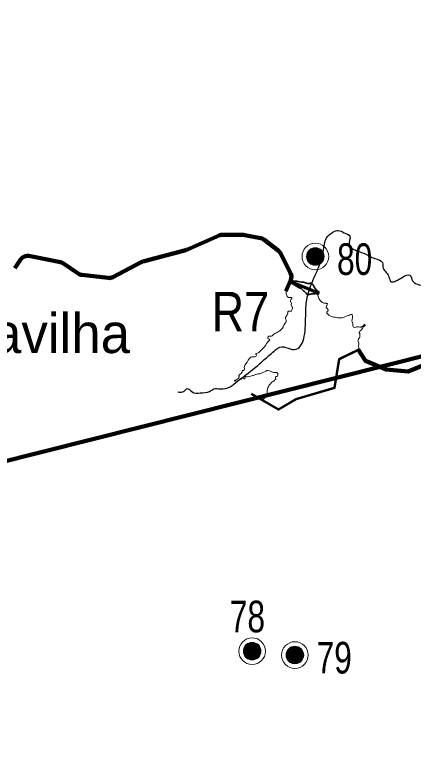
# Model space of a CAD drawing. Extents: x 553962 to 842807, y 8883888 to 9032388.
# Drawn here: x 683342 to 688384, y 8973778 to 8983143 of the extents above; entities that cross this region are included whole.
import ezdxf
from ezdxf.enums import TextEntityAlignment as Align

# ---------------------------------------------------------------- set-up
doc = ezdxf.new("R2010")
doc.units = 0
doc.header["$LTSCALE"] = 160
doc.linetypes.add('LONG_DASH_SHORT_DASH', pattern=[9.9, 6, -1.2, 1.5, -1.2])
for name, color, linetype, lineweight in [('21', 7, 'Continuous', 25), ('27', 7, 'Continuous', 90), ('33', 7, 'Continuous', 13), ('34', 7, 'LONG_DASH_SHORT_DASH', 60), ('7', 7, 'Continuous', 90), ('8', 7, 'Continuous', 13)]:
    doc.layers.add(name, color=color, linetype=linetype, lineweight=lineweight)
doc.layers.add('29', color=7, linetype='Continuous')

msp = doc.modelspace()

# ---------------------------------------------------------------- linework, layer by layer
at = {"layer": '21'}
msp.add_spline([(685407.2, 8978371.7), (685484.9, 8978382.8), (685523.7, 8978416.1), (685584.8, 8978371.7), (685690.2, 8978360.6), (685806.8, 8978377.2), (685862.3, 8978410.5), (685940.1, 8978410.5), (686067.7, 8978438.3), (686162.1, 8978510.4), (686267.6, 8978588.1), (686495.2, 8978776.9), (686622.8, 8978887.9), (686722.7, 8978943.4), (686828.2, 8978915.7), (686922.6, 8978921.2), (686978.1, 8978987.8), (687011.4, 8979109.9), (687022.5, 8979248.7), (687028, 8979465.2), (687066.9, 8979653.9), (687155.7, 8979876), (687233.4, 8980086.9), (687261.2, 8980242.3), (687288.9, 8980320.1), (687366.7, 8980392.2), (687433.3, 8980414.4), (687511, 8980386.7), (687583.1, 8980342.2), (687572, 8980236.8), (687633.1, 8980175.7), (687760.8, 8980125.8), (687899.6, 8980059.2), (687993.9, 8980009.2), (688005, 8979937), (688043.9, 8979881.5), (688077.2, 8979826), (688110.5, 8979765), (688166, 8979776.1), (688243.7, 8979820.5), (688343.6, 8979848.2), (688376.9, 8979776.1), (688432.4, 8979737.2), (688532.4, 8979737.2), (688554.6, 8979826), (688599, 8979820.5), (688632.3, 8979742.8), (688754.4, 8979731.7), (688920.9, 8979687.2), (689020.8, 8979620.6), (689009.7, 8979548.5), (688982, 8979481.8), (689059.7, 8979443), (689109.7, 8979370.8), (689176.3, 8979304.2)], degree=3, dxfattribs=at)
at = {"layer": '27'}
msp.add_lwpolyline([(658746.8, 8975176), (664691.5, 8973777.5), (669474.2, 8974039.3), (694202.6, 8980257.8)], dxfattribs=at)
at = {"layer": '33'}
for p, q in [((687046, 8980135), (687046, 8980035)), ((687056, 8980155), (687056, 8980015)), ((687066, 8980165), (687066, 8980005)), ((687076, 8980175), (687076, 8979995)), ((687086, 8980185), (687086, 8979985)), ((687096, 8980185), (687096, 8979985)), ((687106, 8980185), (687106, 8979985)), ((687116, 8980195), (687116, 8979975)), ((687126, 8980195), (687126, 8979975)), ((687136, 8980195), (687136, 8979975)), ((687146, 8980195), (687146, 8979975)), ((687156, 8980195), (687156, 8979975)), ((687166, 8980195), (687166, 8979975)), ((687176, 8980195), (687176, 8979975)), ((687186, 8980185), (687186, 8979985)), ((687196, 8980185), (687196, 8979985)), ((687206, 8980175), (687206, 8979995)), ((687216, 8980165), (687216, 8980005)), ((687226, 8980155), (687226, 8980015)), ((687236, 8980145), (687236, 8980025)), ((687246, 8980125), (687246, 8980045)), ((687036, 8980115), (687036, 8980055)), ((686256, 8975163), (686256, 8975023)), ((686266, 8975173), (686266, 8975013)), ((686276, 8975183), (686276, 8975003)), ((686286, 8975193), (686286, 8974993)), ((686296, 8975193), (686296, 8974993)), ((686306, 8975193), (686306, 8974993)), ((686316, 8975203), (686316, 8974983)), ((686326, 8975203), (686326, 8974983)), ((686336, 8975203), (686336, 8974983)), ((686346, 8975203), (686346, 8974983)), ((686356, 8975203), (686356, 8974983)), ((686366, 8975203), (686366, 8974983)), ((686376, 8975203), (686376, 8974983)), ((686386, 8975193), (686386, 8974993)), ((686396, 8975193), (686396, 8974993)), ((686406, 8975183), (686406, 8975003)), ((686416, 8975173), (686416, 8975013)), ((686426, 8975163), (686426, 8975023)), ((686236, 8975123), (686236, 8975063)), ((686246, 8975143), (686246, 8975043)), ((686436, 8975153), (686436, 8975033)), ((686446, 8975133), (686446, 8975053)), ((686777, 8975074), (686777, 8975014)), ((686787, 8975094), (686787, 8974994)), ((686797, 8975114), (686797, 8974974)), ((686807, 8975124), (686807, 8974964)), ((686817, 8975134), (686817, 8974954)), ((686827, 8975144), (686827, 8974944)), ((686837, 8975144), (686837, 8974944)), ((686847, 8975144), (686847, 8974944)), ((686857, 8975154), (686857, 8974934)), ((686867, 8975154), (686867, 8974934)), ((686877, 8975154), (686877, 8974934)), ((686887, 8975154), (686887, 8974934)), ((686897, 8975154), (686897, 8974934)), ((686907, 8975154), (686907, 8974934)), ((686917, 8975154), (686917, 8974934)), ((686927, 8975144), (686927, 8974944)), ((686937, 8975144), (686937, 8974944)), ((686947, 8975134), (686947, 8974954)), ((686957, 8975124), (686957, 8974964)), ((686967, 8975114), (686967, 8974974)), ((686977, 8975104), (686977, 8974984)), ((686987, 8975084), (686987, 8975004))]:
    msp.add_line(p, q, dxfattribs=at)
for centre, radius in [((687146, 8980085), 168.7), ((687146, 8980085), 111), ((686346, 8975093), 168.7), ((686346, 8975093), 111), ((686887, 8975044), 168.7), ((686887, 8975044), 111)]:
    msp.add_circle(centre, radius, dxfattribs=at)
at = {"layer": '34'}
msp.add_spline([(683598.6, 8994777.1), (684397.7, 8994464.4), (685057.9, 8994117), (685335.8, 8993804.3), (685509.6, 8993491.6), (685648.5, 8993005.2), (685787.5, 8992692.5), (686065.5, 8992275.5), (686343.4, 8991858.6), (686725.6, 8991615.4), (687073, 8991302.7), (687420.5, 8990920.5), (687906.9, 8989912.9), (688323.8, 8989079.1), (688636.5, 8988384.2), (688984, 8987863), (689435.6, 8987654.6), (689817.8, 8987515.6), (690269.5, 8987168.1), (690582.2, 8986959.7), (690825.4, 8986994.4), (691033.9, 8986716.5), (691311.8, 8986369), (691902.5, 8985500.4), (692354.1, 8985153), (692666.8, 8984701.3), (692875.3, 8984214.9), (693158.7, 8983934.4), (693502.3, 8983815), (693545.2, 8983676.6), (693602.5, 8983504.7), (693621.6, 8983017.8), (693570.2, 8982929.4), (693397.3, 8982487.9), (693500.7, 8982373.5), (693769.5, 8982043.9), (693907.8, 8981934.1), (694056.6, 8981574.3), (694126.1, 8980775.2), (694195.6, 8980288.8), (694332.5, 8979985.6), (694542.5, 8979770.8), (694432.7, 8979351), (694365.9, 8979193.5), (694122.6, 8978945.4), (693898.3, 8978539.8), (694012.8, 8978253.5), (694475.7, 8978549.3), (695243.9, 8979169.6), (695396.6, 8979322.3), (696002.5, 8979718.4), (696732.6, 8980376.8), (697123.8, 8980615.4), (697739.5, 8980636.2), (698156.4, 8980636.2)], degree=3, dxfattribs=at)
at = {"layer": '7'}
for p, q in [((685528.5, 8980176.1), (685929.1, 8980352.1)), ((685969.3, 8980360.5), (686215.7, 8980360.5)), ((686255.4, 8980356.7), (686451.4, 8980318.6)), ((686493.2, 8980299.8), (686674.6, 8980160.8)), ((684980.5, 8980026.1), (685490.8, 8980162.8)), ((686702.7, 8980127.2), (686832.6, 8979874.9)), ((683342.1, 8979936.7), (683417.8, 8980049.7)), ((683520.5, 8980092.1), (683921.7, 8980011.8)), ((683958.5, 8979996.3), (684144.9, 8979869.1)), ((684583.1, 8979824.5), (684943.4, 8980011.7)), ((684189.9, 8979852.3), (684525.6, 8979813.9)), ((686835, 8979788.3), (686772.7, 8979648.9))]:
    msp.add_line(p, q, dxfattribs=at)
msp.add_lwpolyline([(687687.2, 8978910.9), (687782.4, 8978765.4), (688043, 8978657), (688322.2, 8978630), (688619.4, 8978751.8), (688820.4, 8978910.6), (689404, 8978966.5)], dxfattribs=at)
for centre, radius, start, end in [((685969.3, 8980260.5), 100, 90, 113.71924), ((686215.7, 8980152.7), 207.8, 79.00606, 90), ((686432.3, 8980220.5), 100, 52.53579, 79.00606), ((685423, 8980416.1), 262.2, 284.99441, 293.71924), ((686613.8, 8980081.4), 100, 27.25813, 52.53579), ((683500.9, 8979994), 100, 78.68464, 146.17278), ((683902.1, 8979913.7), 100, 55.67907, 78.68464), ((685027.8, 8979849.3), 183.1, 104.99441, 117.46255), ((684201.3, 8979951.7), 100, 235.67907, 263.46608), ((686743.7, 8979829.1), 100, 335.90291, 27.25813), ((684537, 8979913.2), 100, 263.46608, 297.46255)]:
    msp.add_arc(centre, radius, start, end, dxfattribs=at)
at = {"layer": '8', "lineweight": 35}
for p, q in [((686824.4, 8979760.3), (687192.8, 8979611.1)), ((686831.9, 8979778.8), (687200.3, 8979629.6))]:
    msp.add_line(p, q, dxfattribs=at)
at = {"layer": '8'}
msp.add_line((686843.2, 8979752.7), (687179.2, 8979616.6), dxfattribs=at)
at = {"layer": '8', "lineweight": 53}
msp.add_line((687753.4, 8979224.4), (687774.2, 8979202.4), dxfattribs=at)
at = {"layer": '8'}
for points in [[(686823.3, 8979393.6), (686834.8, 8979392.8), (686842.6, 8979394.3), (686846, 8979399.1), (686847.5, 8979405.4), (686849.7, 8979411.7), (686853, 8979420.5), (686856, 8979431.3), (686856, 8979440.5), (686853.4, 8979446.8), (686848.2, 8979453.1), (686843.4, 8979460.5), (686839.7, 8979467.9), (686839.7, 8979475), (686841.6, 8979482.2), (686842.7, 8979490), (686842.3, 8979497), (686840.8, 8979501.8), (686837.8, 8979506.3), (686833, 8979512.6), (686831.9, 8979515.5), (686832.3, 8979520), (686833, 8979527.7), (686836, 8979537.4), (686837.8, 8979544), (686843.8, 8979550.3), (686847.5, 8979555.1), (686848.6, 8979558.8), (686847.5, 8979561.8), (686843, 8979564.4), (686837.8, 8979566.2), (686827.8, 8979566.6), (686820.4, 8979566.6), (686813, 8979567.7), (686806.3, 8979568.5), (686800, 8979570.3), (686793.4, 8979574.4), (686789.6, 8979580.5), (686786.3, 8979588.3), (686783, 8979598.3), (686779.6, 8979606.8), (686776.3, 8979616.8), (686774.4, 8979625.7), (686775.5, 8979636.1), (686777.4, 8979645), (686780, 8979653.5), (686784.4, 8979661.2), (686791.1, 8979670.1), (686796.3, 8979681.2), (686803.3, 8979690.5), (686808.3, 8979699.3), (686814.2, 8979708.9), (686819.8, 8979719.3), (686827.2, 8979726.3), (686832, 8979735.9), (686842.7, 8979751.5), (686843.2, 8979752.7)], [(687179.2, 8979616.6), (687178.8, 8979615.4), (687177.8, 8979604.3), (687177.8, 8979593.1), (687181.3, 8979578.4), (687185, 8979567.8), (687190, 8979553.7), (687197.1, 8979540), (687206.3, 8979529.4), (687215.4, 8979519.2), (687222.5, 8979512.1), (687233.1, 8979504), (687242.8, 8979498.5), (687253.9, 8979495.9), (687269.1, 8979494.4), (687281.8, 8979493.4), (687287.4, 8979492.9), (687293, 8979492.9), (687297.5, 8979491.4), (687298.5, 8979488.8), (687299.1, 8979484.8), (687296, 8979478.2), (687289.4, 8979466.6), (687286.4, 8979459.8), (687284.3, 8979452.8), (687283.3, 8979447.7), (687283.3, 8979441.1), (687285.4, 8979436.6), (687292.5, 8979430), (687298.6, 8979424.4), (687304.6, 8979417.8), (687308.7, 8979410.7), (687307.2, 8979403.6), (687305.1, 8979397.1), (687302.6, 8979391), (687297.5, 8979386.9), (687290.9, 8979381.8), (687289.4, 8979376.8), (687290.9, 8979372.7), (687292.5, 8979369.7), (687297, 8979366.2), (687303.4, 8979361)], [(686795.2, 8979363.5), (686796.3, 8979369.6), (686797.4, 8979374.7), (686797, 8979379.9), (686797, 8979384.7), (686797.8, 8979388.1), (686801.5, 8979391.1), (686807.1, 8979392.2), (686815.9, 8979392.9), (686823.3, 8979393.6)], [(686169.2, 8978540.6), (686177, 8978550.7), (686180.1, 8978559.9), (686179.7, 8978567.3), (686178.4, 8978573.7), (686177.7, 8978579.1), (686181.4, 8978583.5), (686186.5, 8978588.3), (686190.2, 8978592), (686206.8, 8978606.9), (686213.2, 8978616), (686218, 8978624.4), (686218.7, 8978632.5), (686218.7, 8978641), (686221, 8978643.7), (686223.4, 8978645), (686224.8, 8978645.4), (686226.1, 8978644.7), (686233.6, 8978642.7), (686238.3, 8978645), (686244.4, 8978651.1), (686248.5, 8978658.6), (686248.8, 8978665.7), (686247.4, 8978670.7), (686244.7, 8978681.2), (686247.1, 8978695.8), (686254.9, 8978712.3), (686264.4, 8978727.9), (686275.7, 8978738.3), (686284.1, 8978749.8), (686287.2, 8978756.2), (686290.9, 8978767.8), (686294.3, 8978773.5), (686302.4, 8978785.3), (686320.3, 8978805.3), (686329.8, 8978810.7), (686342.7, 8978816.1), (686351.2, 8978817.8), (686367.4, 8978816.1), (686382, 8978817.1), (686390.8, 8978821.5), (686398.9, 8978830), (686400.2, 8978839.1), (686395.8, 8978844.2), (686392.1, 8978851.3), (686393.5, 8978854.3), (686397.9, 8978858.7), (686403, 8978860.4), (686412.1, 8978862.1), (686423.4, 8978866.4), (686431.2, 8978872.8), (686440.3, 8978881.6), (686454.6, 8978897.2), (686474.2, 8978913.4), (686490.4, 8978930.7), (686500.2, 8978943.8), (686513.8, 8978960.4), (686533.5, 8978990.5), (686549.8, 8979011.1), (686563, 8979021.9), (686568.4, 8979029.4), (686568.7, 8979033.4), (686567.4, 8979037.2), (686563.3, 8979040.2), (686551.1, 8979043.2), (686546.1, 8979046.6), (686543, 8979054.1), (686543.7, 8979062.8), (686547.1, 8979068.9), (686551.8, 8979073), (686557.9, 8979076), (686566, 8979077.1), (686579.2, 8979075.7), (686589.7, 8979076.4), (686601.2, 8979082.5), (686608, 8979089.6), (686620.9, 8979102.4), (686633.1, 8979110.5), (686641.1, 8979114.6), (686654.6, 8979120.3), (686667.5, 8979128.1), (686684.4, 8979137.6), (686700.6, 8979148), (686720.9, 8979168.7), (686729.7, 8979179.1), (686738.9, 8979193.7), (686739.2, 8979198.4), (686739.2, 8979206.5), (686740.2, 8979209.9), (686744.3, 8979217), (686750.4, 8979222.1), (686765.3, 8979241.3), (686771.7, 8979250.8), (686775.5, 8979262.3), (686776.8, 8979278.2), (686772.1, 8979290.3), (686769, 8979301.5), (686770, 8979312), (686780.2, 8979334), (686790, 8979349.5), (686794.1, 8979363.4)], [(687302.4, 8979362.7), (687305.1, 8979357), (687317, 8979345), (687334, 8979335.8), (687350.6, 8979326.9), (687377.6, 8979318), (687396.9, 8979316.1), (687410.6, 8979313), (687424.9, 8979311.5), (687460.4, 8979310.3), (687487, 8979311.1), (687511.7, 8979316.5), (687529.8, 8979324.6), (687549.5, 8979333.1), (687569.2, 8979340.4), (687583.1, 8979347.3), (687596.6, 8979351.2), (687607, 8979350.4), (687610.5, 8979347.7), (687613.6, 8979343.5), (687614.7, 8979336.5), (687615.2, 8979324.4), (687615.2, 8979312.1), (687609.8, 8979286.6), (687609, 8979268.9), (687612.1, 8979258.5), (687620.2, 8979233.4), (687621, 8979222.3), (687621, 8979206.5), (687622.6, 8979201.8), (687626.4, 8979195.3), (687632.6, 8979190.7), (687643, 8979189.1), (687657.7, 8979190.7), (687666.2, 8979194.1), (687673.9, 8979196.1), (687680.7, 8979195.6), (687693.4, 8979194.5), (687710, 8979191), (687724.3, 8979192.9), (687735.5, 8979199.5), (687743.4, 8979205.9)], [(687754.7, 8979193.2), (687750.7, 8979190), (687744.9, 8979181.6), (687737.2, 8979170.4), (687724.8, 8979153.4), (687714, 8979144.2), (687709.4, 8979135.3), (687703.6, 8979129.5), (687700.1, 8979125.3), (687700.1, 8979122.2), (687700.5, 8979119.5), (687705.1, 8979114.9), (687709.4, 8979109.5), (687710.9, 8979101), (687709, 8979091), (687708.2, 8979077.1), (687707.1, 8979069), (687702.8, 8979057.9), (687694.3, 8979048.6), (687690.5, 8979042.4), (687689, 8979030.5), (687689.3, 8979010.1), (687694.3, 8978991.2), (687694.7, 8978973.5), (687691.3, 8978956.5), (687694.8, 8978920.5), (687695.7, 8978915.1)], [(687743.4, 8979205.9), (687755.2, 8979193.5), (687754.7, 8979193.2)], [(687695.7, 8978915.1), (687442.2, 8978790.7), (687384.9, 8978429.5), (686899.1, 8978285.4), (686679.7, 8978155.7), (686484.6, 8978269.6)], [(686484.6, 8978269.6), (686485.7, 8978274.1), (686488.4, 8978278.8), (686493.5, 8978284.6), (686498.9, 8978289), (686507.1, 8978297.1), (686521.3, 8978315.7), (686525.4, 8978322.5), (686529.8, 8978327.2), (686534.5, 8978340.4), (686535.9, 8978351.9), (686535.2, 8978389.1), (686539.6, 8978411), (686544.7, 8978423.6), (686554.5, 8978437.8), (686556.9, 8978444.2), (686559.2, 8978454.3), (686561.4, 8978458.4), (686565.8, 8978463.8), (686575.2, 8978470.9), (686580.7, 8978479.3), (686586.4, 8978485.8), (686596.9, 8978494.5), (686608.4, 8978502.3), (686619.9, 8978506.7), (686622.3, 8978509.4), (686624, 8978513.8), (686624.7, 8978519.9), (686628.4, 8978523.3), (686633.1, 8978525.3), (686641.9, 8978531.1), (686645, 8978535.8), (686645.3, 8978539.8), (686641.6, 8978549.7), (686640.9, 8978556.1), (686642.6, 8978559.3), (686647, 8978563.3), (686649.1, 8978566.1), (686657.5, 8978567.4), (686666, 8978571.1), (686668.7, 8978575.9), (686671.7, 8978585.7), (686672.1, 8978595.8), (686669.4, 8978605.3), (686666.3, 8978610.7), (686657.9, 8978617.5), (686647, 8978618.8), (686634.8, 8978618.5), (686618.3, 8978618.8), (686605.7, 8978621.8), (686594.2, 8978626.2), (686567.2, 8978638.5), (686543.9, 8978643.5), (686533.1, 8978641.5), (686518.8, 8978635.1), (686471.1, 8978612.1), (686444, 8978600.9), (686419.7, 8978599.6), (686392.2, 8978592.8), (686360.8, 8978580.6), (686349, 8978579.5), (686327.6, 8978571.4), (686303.6, 8978566.6), (686284.7, 8978562.9), (686275.5, 8978565.3), (686265, 8978566.3), (686258.9, 8978562.9), (686256.2, 8978556.8), (686251.8, 8978540.3), (686247.8, 8978537.9), (686245, 8978537.9), (686242.3, 8978540.9), (686238.6, 8978550.1), (686235.2, 8978551.8), (686229.8, 8978551.8), (686221.7, 8978549.7), (686212.9, 8978538.6), (686205.1, 8978535.9), (686194.9, 8978529.1), (686180.7, 8978522.3), (686164.1, 8978508.8), (686158.7, 8978508.8), (686152.3, 8978510.2), (686143.8, 8978513.2), (686131, 8978512.9), (686120.8, 8978509.2), (686122.8, 8978514.2), (686126.6, 8978518.3), (686131.6, 8978521.3), (686140.1, 8978525), (686153.3, 8978528.1), (686160.1, 8978533.5), (686169.2, 8978540.6)]]:
    msp.add_lwpolyline(points, dxfattribs=at)
at = {"layer": '8', "lineweight": 35}
for points in [[(686334.6, 8978345.6), (686679.7, 8978144.1), (686903.1, 8978276.1), (687393.8, 8978421.7), (687451.3, 8978784), (687699.6, 8978905.9)], [(686339.6, 8978354.2), (686679.7, 8978155.7), (686899.1, 8978285.4), (687384.9, 8978429.5), (687442.2, 8978790.7), (687695.7, 8978915.1)]]:
    msp.add_lwpolyline(points, dxfattribs=at)
for points in [[(687192.8, 8979611.1), (687171.7, 8979612.8), (687152.1, 8979616.2), (687133, 8979614.5), (687110, 8979613.3), (687089.3, 8979610.5), (687067.4, 8979604.9), (687054.5, 8979604.9), (687042.8, 8979606.1), (687037.7, 8979610.5), (687022.6, 8979630.2), (686995.1, 8979650.9), (686974.3, 8979672.8), (686932.3, 8979693), (686906, 8979709.3), (686888, 8979721.6), (686871.8, 8979729.5), (686860, 8979738.4), (686846, 8979745.7), (686824.4, 8979760.3)], [(686831.9, 8979778.8), (686844.8, 8979778.3), (686860, 8979776), (686875.1, 8979774.3), (686892.5, 8979771.5), (686908.8, 8979772.1), (686931.7, 8979769.3), (686971, 8979762.6), (687021.5, 8979754.1), (687071.3, 8979742.9), (687080.9, 8979746.3), (687091.5, 8979747.4), (687107.2, 8979739.6), (687112.3, 8979730.6), (687121.8, 8979718.8), (687131.9, 8979699.2), (687145.3, 8979679), (687156, 8979662.7), (687167.8, 8979653.7), (687179.6, 8979644.2), (687200.3, 8979629.6)]]:
    msp.add_spline(points, degree=3, dxfattribs=at)

# ---------------------------------------------------------------- texts
at = {"layer": '29'}
msp.add_text('Maravilha', height=500, dxfattribs=at).set_placement((681902.6, 8978864.1))
at = {"layer": '33', "width": 0.75}
for s, p in [('80', (687420.2, 8979852.1)), ('78', (686063, 8975331.8)), ('79', (687161.2, 8974811.1))]:
    msp.add_text(s, height=400, dxfattribs=at).set_placement(p)
at = {"layer": '8', "width": 0.85}
msp.add_text('R7', height=500, dxfattribs=at).set_placement((686197.7, 8979138.1), align=Align.CENTER)

doc.saveas('drawing.dxf')
